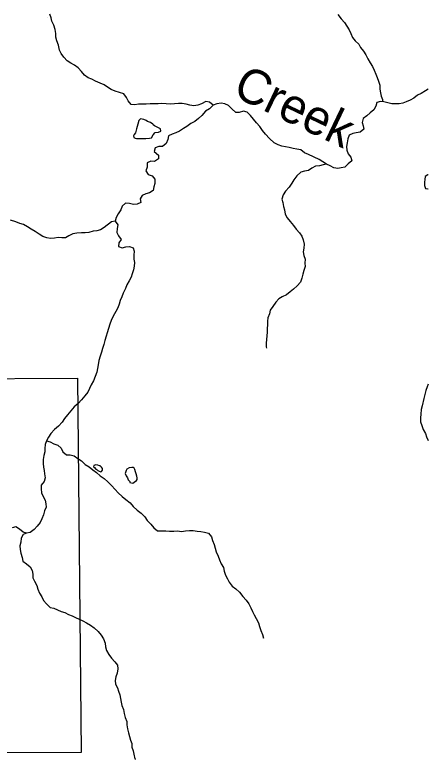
# Model space of a CAD drawing. Extents: x -21.1 to 50.3, y 0 to 22.1.
# Drawn here: x -15.375 to -14.252, y 15.562 to 17.586 of the extents above; entities that cross this region are included whole.
import ezdxf

# ---------------------------------------------------------------- set-up
doc = ezdxf.new("R2010")
doc.units = 0
for name, color, linetype in [('GM_X_Minor_Lake', 7, 'Continuous'), ('GM_X_Minor_River', 7, 'Continuous'), ('GM_X_Minor_River_Text', 7, 'Continuous'), ('GM_X_Section', 7, 'Continuous')]:
    doc.layers.add(name, color=color, linetype=linetype)

msp = doc.modelspace()

# ---------------------------------------------------------------- linework, layer by layer
at = {"layer": 'GM_X_Minor_Lake'}
for points in [[(-15.0004, 17.2892), (-15.0065, 17.2934), (-15.0147, 17.2966), (-15.0181, 17.2989), (-15.0249, 17.302), (-15.0336, 17.3032), (-15.0382, 17.2987), (-15.0409, 17.2888), (-15.0444, 17.276), (-15.0468, 17.2658), (-15.0506, 17.2609), (-15.0529, 17.2575), (-15.0514, 17.2533), (-15.0484, 17.251), (-15.0443, 17.2498), (-15.0386, 17.2498), (-15.0189, 17.25), (-15.009, 17.2507), (-15.0041, 17.2521), (-14.9991, 17.2597), (-14.9942, 17.2661), (-14.9847, 17.2671), (-14.9782, 17.2705), (-14.9793, 17.2765)], [(-14.9793, 17.2765), (-14.9952, 17.285), (-14.9989, 17.2873), (-15.0004, 17.2892)], [(-14.2521, 17.1516), (-14.2525, 17.1515), (-14.2597, 17.1467), (-14.2609, 17.1387), (-14.2617, 17.1315), (-14.2618, 17.1221), (-14.2588, 17.1144), (-14.2528, 17.1129), (-14.2521, 17.1129)], [(-15.1447, 16.3601), (-15.1493, 16.3613), (-15.1549, 16.3621), (-15.1602, 16.3602), (-15.161, 16.3568), (-15.1584, 16.3549), (-15.155, 16.3507), (-15.1518, 16.3489)], [(-15.1518, 16.3489), (-15.1494, 16.3469), (-15.1456, 16.3453), (-15.1418, 16.3438), (-15.1392, 16.3441), (-15.1372, 16.3479), (-15.1372, 16.3528), (-15.1394, 16.3563), (-15.1413, 16.3578), (-15.1432, 16.3593), (-15.1447, 16.3601)], [(-15.0645, 16.3541), (-15.071, 16.3504), (-15.0725, 16.3466), (-15.0756, 16.3387), (-15.0726, 16.3326), (-15.0693, 16.3268), (-15.067, 16.3219), (-15.0629, 16.3169), (-15.0622, 16.3143), (-15.0546, 16.3127), (-15.0512, 16.3149)], [(-15.0512, 16.3149), (-15.0447, 16.3194), (-15.0428, 16.3228), (-15.0428, 16.327), (-15.0435, 16.3315), (-15.0454, 16.3376), (-15.0468, 16.3437), (-15.0487, 16.3494), (-15.0513, 16.3536), (-15.0535, 16.3555), (-15.0573, 16.3555), (-15.0645, 16.3541)]]:
    msp.add_lwpolyline(points, dxfattribs=at)
at = {"layer": 'GM_X_Minor_River'}
for points in [[(-15.2871, 17.5782), (-15.2871, 17.5782)], [(-14.8361, 17.3408), (-14.8463, 17.3489), (-14.8561, 17.3505), (-14.8675, 17.3449), (-14.8778, 17.3405), (-14.8888, 17.339), (-14.8997, 17.341), (-14.9099, 17.3438), (-14.9201, 17.3454), (-14.9303, 17.3451), (-14.9417, 17.3448), (-14.9531, 17.3438), (-14.964, 17.3442), (-14.9758, 17.3451), (-14.9856, 17.3448), (-14.9966, 17.3442), (-15.0072, 17.3442), (-15.0185, 17.3436), (-15.039, 17.3438), (-15.0492, 17.3416), (-15.0594, 17.3428), (-15.0669, 17.3524), (-15.0714, 17.3619), (-15.0793, 17.3718), (-15.0906, 17.3757), (-15.1027, 17.3792), (-15.1132, 17.3838), (-15.123, 17.3896), (-15.1328, 17.3961), (-15.143, 17.4004), (-15.1558, 17.4062), (-15.1656, 17.4112), (-15.1758, 17.4155), (-15.186, 17.4224), (-15.1942, 17.4327), (-15.2032, 17.4422), (-15.213, 17.4495), (-15.2228, 17.4553), (-15.233, 17.4615), (-15.242, 17.4714), (-15.2491, 17.4813), (-15.2536, 17.4908), (-15.2569, 17.5037), (-15.2609, 17.5159), (-15.2635, 17.5254), (-15.2638, 17.5356), (-15.2656, 17.547), (-15.2693, 17.5588), (-15.2749, 17.5691), (-15.2767, 17.5786), (-15.2804, 17.5885)], [(-14.497, 17.5872), (-14.488, 17.5758), (-14.4793, 17.5655), (-14.4734, 17.556), (-14.4662, 17.546), (-14.4618, 17.5354), (-14.4573, 17.5251), (-14.4506, 17.5156), (-14.4408, 17.5068), (-14.4356, 17.4973), (-14.4277, 17.4877), (-14.4217, 17.4778), (-14.4162, 17.4668), (-14.4098, 17.4557), (-14.4034, 17.4462), (-14.399, 17.4359), (-14.3941, 17.4256), (-14.3908, 17.4161), (-14.3867, 17.4059), (-14.3834, 17.3952), (-14.3835, 17.3842), (-14.3817, 17.3748), (-14.3795, 17.3653), (-14.3761, 17.3558), (-14.3762, 17.35)], [(-14.2521, 17.3844), (-14.2594, 17.3801), (-14.2712, 17.3723), (-14.2811, 17.3678), (-14.2906, 17.3596), (-14.3005, 17.3543), (-14.3115, 17.3503), (-14.321, 17.3466), (-14.3308, 17.3444), (-14.341, 17.3445), (-14.3509, 17.3449), (-14.3618, 17.3469), (-14.372, 17.3497), (-14.3819, 17.3505), (-14.3914, 17.3479), (-14.3941, 17.3377), (-14.3998, 17.3279), (-14.4094, 17.3197), (-14.4189, 17.3122), (-14.4284, 17.3043), (-14.4311, 17.2941), (-14.4289, 17.2846), (-14.4271, 17.2751), (-14.4366, 17.2672), (-14.4473, 17.2654), (-14.4571, 17.2636), (-14.467, 17.2588), (-14.4705, 17.2489), (-14.4724, 17.2387), (-14.4737, 17.2285), (-14.473, 17.2183), (-14.4689, 17.2088), (-14.4618, 17.1992), (-14.4592, 17.1893), (-14.4691, 17.1811), (-14.4786, 17.1721), (-14.4881, 17.1703), (-14.4976, 17.1681), (-14.5082, 17.1701), (-14.5184, 17.1758), (-14.5282, 17.1801), (-14.5376, 17.1783), (-14.5475, 17.1757), (-14.5581, 17.1747), (-14.568, 17.1691), (-14.5775, 17.1635), (-14.5881, 17.1609), (-14.5976, 17.1583), (-14.609, 17.1482), (-14.6167, 17.1381), (-14.6228, 17.1283), (-14.6293, 17.1181), (-14.6393, 17.1068), (-14.6461, 17.097), (-14.65, 17.0853), (-14.6471, 17.0758), (-14.6449, 17.0655), (-14.6423, 17.0557), (-14.6405, 17.0443), (-14.6349, 17.0344), (-14.6267, 17.0248), (-14.618, 17.0134), (-14.6109, 17.0038), (-14.6019, 16.9939), (-14.5956, 16.9844), (-14.5919, 16.9741), (-14.5893, 16.9627), (-14.5894, 16.9521), (-14.5913, 16.9423), (-14.5895, 16.932), (-14.5866, 16.9221), (-14.5867, 16.9112), (-14.5864, 16.9017), (-14.5895, 16.8907), (-14.5922, 16.8809), (-14.5949, 16.8699), (-14.5992, 16.8597), (-14.6076, 16.8492), (-14.6175, 16.8402), (-14.627, 16.8331), (-14.6373, 16.8248), (-14.6487, 16.8192), (-14.6582, 16.8144), (-14.6659, 16.8046), (-14.6743, 16.7929), (-14.6815, 16.7828), (-14.6835, 16.7729), (-14.6881, 16.7627), (-14.6886, 16.7529), (-14.6887, 16.7434), (-14.6899, 16.7336), (-14.6896, 16.7237), (-14.6904, 16.7131), (-14.6916, 16.7033), (-14.6925, 16.6934)], [(-14.5282, 17.1801), (-14.538, 17.1866), (-14.5481, 17.1928), (-14.5775, 17.2067), (-14.5877, 17.2113), (-14.5979, 17.2194), (-14.6085, 17.2214), (-14.6187, 17.223), (-14.6296, 17.2253), (-14.6394, 17.2277), (-14.65, 17.2293), (-14.6598, 17.2328), (-14.67, 17.2386), (-14.6828, 17.2501), (-14.6937, 17.2623), (-14.7023, 17.2722), (-14.7098, 17.2825), (-14.7184, 17.2928), (-14.7263, 17.3024), (-14.7345, 17.3123), (-14.7435, 17.3222), (-14.7541, 17.3242), (-14.7651, 17.3209), (-14.775, 17.3206), (-14.7851, 17.3309), (-14.7949, 17.3397), (-14.8047, 17.3447), (-14.8149, 17.3467), (-14.8263, 17.3449), (-14.8361, 17.3408), (-14.846, 17.3307), (-14.8571, 17.3244), (-14.8666, 17.3131), (-14.8765, 17.3044), (-14.8861, 17.2966), (-14.8971, 17.291), (-14.9077, 17.2831), (-14.9172, 17.2771), (-14.9275, 17.2704), (-14.9378, 17.2656), (-14.948, 17.2619), (-14.9575, 17.2574), (-14.9595, 17.2472), (-14.9641, 17.2366), (-14.9736, 17.2287), (-14.9839, 17.2284), (-14.9937, 17.2244), (-14.9965, 17.2145), (-14.9844, 17.2046), (-14.9849, 17.1947), (-14.9952, 17.1876), (-15.0054, 17.1881), (-15.0156, 17.1844), (-15.0153, 17.1726), (-15.0192, 17.1621), (-15.0128, 17.1525), (-15.0023, 17.149), (-14.9948, 17.1391), (-14.9945, 17.1281), (-14.9972, 17.1183), (-14.9996, 17.1084), (-15.0095, 17.1025), (-15.0193, 17.0995), (-15.0288, 17.0954), (-15.0349, 17.0856), (-15.0327, 17.0761), (-15.0426, 17.0717), (-15.0529, 17.0706), (-15.0638, 17.0734), (-15.074, 17.0742), (-15.0839, 17.0664), (-15.087, 17.0562), (-15.0939, 17.0456), (-15.1001, 17.0354), (-15.1024, 17.0256), (-15.0953, 17.0153), (-15.0969, 17.0055), (-15.0977, 16.9949), (-15.0933, 16.9853), (-15.0865, 16.9758), (-15.0923, 16.966), (-15.0935, 16.9562), (-15.0833, 16.9527), (-15.0734, 16.9556), (-15.0632, 16.9563), (-15.0534, 16.9528), (-15.0512, 16.9433), (-15.0517, 16.9327), (-15.0514, 16.9221), (-15.0503, 16.9126), (-15.0508, 16.9027), (-15.0531, 16.8929), (-15.0562, 16.8823), (-15.0593, 16.8725), (-15.0643, 16.8627), (-15.0705, 16.8517), (-15.0743, 16.8419), (-15.0809, 16.8295), (-15.0847, 16.8193), (-15.089, 16.8091), (-15.0917, 16.7993)], [(-15.1024, 17.0256), (-15.1123, 17.0234), (-15.1321, 17.0077), (-15.1423, 17.0021), (-15.1526, 16.9991), (-15.162, 16.9977), (-15.1738, 16.9944), (-15.1837, 16.9937), (-15.1943, 16.9931), (-15.2064, 16.9924), (-15.2174, 16.9906), (-15.228, 16.985), (-15.2379, 16.9802), (-15.2477, 16.9795), (-15.2576, 16.9811), (-15.2678, 16.9793), (-15.278, 16.9783), (-15.2879, 16.9795), (-15.2988, 16.9837), (-15.309, 16.9895), (-15.3195, 16.9968), (-15.3304, 17.0037), (-15.3406, 17.0095), (-15.3512, 17.016), (-15.3617, 17.0192), (-15.3727, 17.0238), (-15.3866, 17.0277)], [(-15.0917, 16.7993), (-15.0952, 16.7894), (-15.1006, 16.7796), (-15.1082, 16.7668), (-15.1132, 16.7555), (-15.1167, 16.7453), (-15.1206, 16.7336), (-15.1241, 16.7218), (-15.1268, 16.712), (-15.1303, 16.7003), (-15.1334, 16.6897), (-15.1365, 16.6787), (-15.14, 16.6689), (-15.1435, 16.658), (-15.1466, 16.6462), (-15.1486, 16.6345), (-15.1502, 16.6243), (-15.1526, 16.6141), (-15.1564, 16.6024), (-15.1618, 16.5907), (-15.1676, 16.5805), (-15.1726, 16.5699), (-15.1772, 16.5601), (-15.1849, 16.5503), (-15.1944, 16.5394), (-15.2028, 16.5296), (-15.2139, 16.5199), (-15.2227, 16.509), (-15.2318, 16.4981), (-15.2402, 16.4883), (-15.2467, 16.4781), (-15.2567, 16.468), (-15.267, 16.4582), (-15.2769, 16.4473), (-15.2838, 16.4375), (-15.2891, 16.4277), (-15.2923, 16.4175), (-15.2939, 16.4073), (-15.2935, 16.3978), (-15.2963, 16.388), (-15.2979, 16.377), (-15.2983, 16.3664), (-15.2969, 16.3565), (-15.2958, 16.347), (-15.2944, 16.3375), (-15.2926, 16.3269), (-15.2953, 16.3167), (-15.3037, 16.3069), (-15.3038, 16.2975), (-15.3024, 16.2865), (-15.2979, 16.2766), (-15.2927, 16.2663), (-15.2905, 16.2564), (-15.2902, 16.2469), (-15.2941, 16.2371), (-15.2972, 16.2265), (-15.3022, 16.2156), (-15.3064, 16.2058), (-15.3141, 16.196), (-15.3228, 16.1862), (-15.3331, 16.178), (-15.343, 16.1769), (-15.3528, 16.1797), (-15.3626, 16.1873), (-15.3724, 16.1938), (-15.3822, 16.1913)], [(-14.6925, 16.6934), (-14.6922, 16.6832), (-14.6911, 16.6794)], [(-14.2521, 16.5822), (-14.2551, 16.5748), (-14.2586, 16.5642), (-14.261, 16.554), (-14.2633, 16.543), (-14.268, 16.5233), (-14.2711, 16.5127), (-14.2723, 16.5006), (-14.2728, 16.49), (-14.2725, 16.479), (-14.2692, 16.4695), (-14.2651, 16.4589), (-14.2591, 16.4478), (-14.2562, 16.4383), (-14.2521, 16.429)], [(-15.2891, 16.4277), (-15.2793, 16.4246), (-15.2688, 16.4196), (-15.2586, 16.4157), (-15.2488, 16.4076), (-15.2443, 16.3981), (-15.2346, 16.3897), (-15.2247, 16.3896), (-15.2138, 16.3872), (-15.204, 16.3796), (-15.1942, 16.373), (-15.1841, 16.3635), (-15.1731, 16.3566), (-15.163, 16.3489), (-15.1528, 16.342), (-15.143, 16.3328), (-15.1321, 16.3255), (-15.1224, 16.3159), (-15.1122, 16.306), (-15.1021, 16.2957), (-15.0946, 16.2861), (-15.0833, 16.2766), (-15.0731, 16.2681), (-15.0619, 16.2589), (-15.0532, 16.2494), (-15.0423, 16.2387), (-15.0318, 16.2306), (-15.0217, 16.2207), (-15.0157, 16.2108), (-15.0052, 16.2012), (-14.9973, 16.1909), (-14.9875, 16.1833), (-14.9769, 16.1828), (-14.9652, 16.1831), (-14.955, 16.1822), (-14.9429, 16.1817), (-14.933, 16.1828), (-14.9224, 16.1812), (-14.9118, 16.1833), (-14.9008, 16.1836), (-14.8906, 16.1835), (-14.8797, 16.1819), (-14.8698, 16.1807), (-14.86, 16.1791), (-14.849, 16.1767), (-14.8408, 16.1664), (-14.8378, 16.1566), (-14.8338, 16.1455), (-14.8304, 16.1353), (-14.8283, 16.1258), (-14.8223, 16.1144), (-14.819, 16.1037), (-14.8145, 16.0934), (-14.8085, 16.0828), (-14.806, 16.0733), (-14.8026, 16.0626), (-14.797, 16.0527), (-14.7929, 16.0432), (-14.7847, 16.0325), (-14.7745, 16.0253), (-14.7648, 16.0161), (-14.7558, 16.0046), (-14.7468, 15.9939), (-14.7389, 15.984), (-14.7337, 15.9737), (-14.7296, 15.9635), (-14.7248, 15.954), (-14.7192, 15.9444), (-14.7132, 15.933), (-14.7099, 15.9224), (-14.7069, 15.9117), (-14.7025, 15.9007), (-14.6995, 15.8912), (-14.6995, 15.8935)], [(-15.343, 16.1769), (-15.3528, 16.1725), (-15.3575, 16.1626), (-15.3587, 16.152), (-15.3614, 16.1422), (-15.3607, 16.132), (-15.3589, 16.1221), (-15.3552, 16.1103), (-15.353, 16.1004), (-15.3432, 16.0935), (-15.3335, 16.0851), (-15.3283, 16.0748), (-15.3261, 16.065), (-15.3261, 16.0551), (-15.3213, 16.0456), (-15.3153, 16.0342), (-15.3124, 16.0239), (-15.3083, 16.0136), (-15.3019, 16.0037), (-15.2975, 15.9938), (-15.2892, 15.9843), (-15.2795, 15.9744), (-15.2693, 15.9728), (-15.2594, 15.9681), (-15.2496, 15.9639), (-15.2394, 15.9607), (-15.2296, 15.9557), (-15.2198, 15.9519), (-15.21, 15.9472), (-15.2002, 15.943), (-15.19, 15.9379), (-15.1802, 15.9322), (-15.1697, 15.926), (-15.1592, 15.9187), (-15.1483, 15.9088), (-15.1404, 15.8992), (-15.134, 15.8889), (-15.13, 15.8775), (-15.1289, 15.8677), (-15.1256, 15.8574), (-15.1196, 15.8468), (-15.1129, 15.8365), (-15.1035, 15.8269), (-15.096, 15.8174), (-15.0953, 15.8075), (-15.0973, 15.7954), (-15.1004, 15.7856), (-15.1027, 15.7757), (-15.1017, 15.7659), (-15.0965, 15.756), (-15.0935, 15.7465), (-15.0902, 15.737), (-15.0876, 15.7271), (-15.0866, 15.7169), (-15.0847, 15.7074), (-15.0803, 15.6971), (-15.0781, 15.6861), (-15.0751, 15.6751), (-15.0711, 15.6644), (-15.0704, 15.6549), (-15.0693, 15.6439), (-15.066, 15.6333), (-15.0634, 15.6238), (-15.0609, 15.6136), (-15.0572, 15.604), (-15.0569, 15.5942), (-15.0535, 15.5847), (-15.0517, 15.5752), (-15.0488, 15.5627), (-15.0476, 15.5619)]]:
    msp.add_lwpolyline(points, dxfattribs=at)
at = {"layer": 'GM_X_Section'}
msp.add_lwpolyline([(-16.2304, 16.5926), (-15.2048, 16.5984), (-15.1949, 15.5801), (-16.2239, 15.5777)], close=True, dxfattribs=at)

# ---------------------------------------------------------------- texts
at = {"layer": 'GM_X_Minor_River_Text'}
msp.add_text('Creek', height=0.09472, rotation=334.4509, dxfattribs=at).set_placement((-14.7871, 17.368))

doc.saveas('drawing.dxf')
